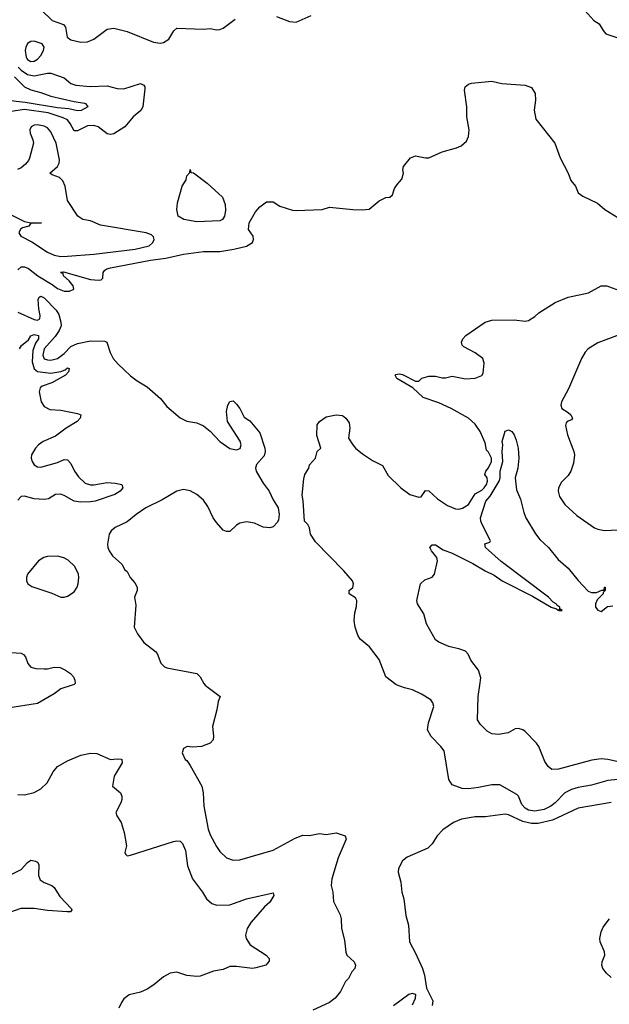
# Model space of a CAD drawing. Header units: inches. Extents: x 1603819 to 1745079, y 385938 to 533966.
# Tile 288 of 561: x 1710862 to 1714418, y 438073 to 444016. Entities that reach past the tile are written whole.
import ezdxf

# ---------------------------------------------------------------- set-up
doc = ezdxf.new("R2010")
doc.units = ezdxf.units.IN
doc.header["$MEASUREMENT"] = 0
doc.layers.add('B7413', color=7, linetype='Continuous')
doc.layers.add('B7414', color=7, linetype='Continuous')

msp = doc.modelspace()

# ---------------------------------------------------------------- linework, layer by layer
at = {"layer": 'B7413', "color": 5}
for points, elevation in [([(1711179.2, 440000), (1711110, 439976.3), (1711070, 439947.6), (1710970, 439888.4), (1710790, 439860.6)], 420), ([(1711981.6, 440000), (1711990, 439990.5), (1712071, 439930), (1712058.8, 439901.2), (1712050.3, 439849.7), (1712024, 439750), (1712031.7, 439691.7), (1712029, 439670), (1712010.1, 439649.9), (1711959.1, 439630), (1711904.4, 439624.4), (1711871.1, 439628.9), (1711850, 439618), (1711842, 439590), (1711860.7, 439550), (1711870, 439544.4), (1711890, 439513.8), (1711959.8, 439390), (1711968.6, 439350), (1711972, 439270), (1711999, 439130), (1712010, 439096.3), (1712050, 439024.9), (1712070, 438996.3), (1712110, 438958), (1712150, 438944.2), (1712190, 438945.7), (1712390, 439003.2), (1712524.1, 439075.9), (1712570, 439093.4), (1712610, 439092), (1712670, 439104.3), (1712710, 439098.5), (1712770, 439107.4), (1712824.7, 439090), (1712830.4, 439070), (1712782, 438958), (1712744.9, 438830), (1712740.3, 438790), (1712750.3, 438750), (1712754.2, 438694.2), (1712794, 438614), (1712800.5, 438590), (1712803, 438530), (1712821.1, 438461.1), (1712828.5, 438388.5), (1712835.5, 438370), (1712878.4, 438330), (1712888.4, 438310), (1712884.4, 438290), (1712866, 438270), (1712845.5, 438230), (1712828, 438210), (1712796.4, 438150), (1712764.4, 438110), (1712730, 438083.5), (1712630, 438038)], 440), ([(1714550, 439438.1), (1714410, 439423.1), (1714310, 439395.6), (1714230, 439381.6), (1714190, 439369.3), (1714150.9, 439349.1), (1714092.3, 439290), (1714065.8, 439270), (1714024.9, 439250), (1713970, 439238.5), (1713930, 439245.9), (1713910, 439257.5), (1713890, 439278.5), (1713870, 439329.6), (1713860.3, 439340.3), (1713757.2, 439397.2), (1713710, 439398.2), (1713630, 439380.9), (1713570, 439373.3), (1713530, 439375.4), (1713470, 439398), (1713449.7, 439430), (1713422.4, 439602.4), (1713403, 439630), (1713342.9, 439690), (1713321.6, 439730), (1713328, 439772), (1713359.3, 439870), (1713353.2, 439893.2), (1713342, 439910), (1713284.9, 439944.9), (1713231.2, 439971.2), (1713182.7, 439982.7), (1713139.3, 440000)], 440), ([(1714492.8, 439532.8), (1714410, 439551.7), (1714370, 439554.7), (1714313.8, 439546.2), (1714112.8, 439492.8), (1714071.3, 439491.3), (1714050, 439507.6), (1714030, 439538), (1713992.6, 439630), (1713978.7, 439650), (1713910, 439720.7), (1713896, 439730), (1713870, 439738.7), (1713850, 439735.1), (1713807.8, 439712.2), (1713750, 439701.7), (1713710, 439706.6), (1713681.6, 439721.6), (1713642, 439762), (1713623, 439790), (1713627.2, 439930), (1713637.3, 440000)], 420), ([(1710850, 439339.4), (1710890, 439337.3), (1710950, 439352.2), (1710990, 439374), (1711027.3, 439410), (1711063.1, 439476.9), (1711090, 439508.2), (1711150, 439542.9), (1711230, 439576.1), (1711288.8, 439588.8), (1711327.2, 439587.2), (1711410, 439550.5), (1711450, 439555.5), (1711473.2, 439553.2), (1711478, 439550), (1711479.1, 439530), (1711432.7, 439450), (1711421.6, 439390), (1711469.1, 439350), (1711477.7, 439330), (1711478.3, 439310), (1711472.1, 439290), (1711441.5, 439230), (1711448.7, 439210), (1711474, 439170), (1711491.3, 439110), (1711505.2, 439030), (1711496.2, 438990), (1711499.9, 438979.9), (1711509.5, 438969.5), (1711530, 438972.9), (1711790, 439056.3), (1711810, 439060.7), (1711830, 439058), (1711843.4, 439043.4), (1711862.2, 439002.2), (1711873.5, 438910), (1711903.9, 438830), (1711964.6, 438750), (1711989.2, 438709.2), (1712021.8, 438681.8), (1712051.8, 438671.8), (1712130, 438674.6), (1712230, 438710.4), (1712390, 438746), (1712395.3, 438730), (1712370.3, 438690), (1712337.8, 438662.2), (1712257.8, 438570), (1712235, 438530), (1712224, 438490), (1712227.6, 438470), (1712253, 438433), (1712348, 438370), (1712367.3, 438350), (1712367.1, 438332.9), (1712346, 438310), (1712286.8, 438293.2), (1712266, 438290), (1712170, 438301.5), (1712130, 438301.3), (1712090, 438282.4), (1712030, 438273), (1711950, 438243.1), (1711930, 438240.3), (1711870, 438247.3), (1711810, 438266.4), (1711770, 438261), (1711730, 438238.5), (1711670.1, 438189.9), (1711630, 438164.5), (1711590, 438147), (1711522, 438130), (1711490, 438106.3), (1711475.1, 438084.9), (1711460.2, 438050)], 420), ([(1714430, 439291.7), (1714230, 439256.1), (1714075.1, 439184.9), (1713990, 439164), (1713950, 439165.2), (1713897.2, 439177.2), (1713810, 439216.3), (1713790, 439220.9), (1713670, 439205.5), (1713610, 439205.7), (1713526.8, 439190), (1713478, 439170), (1713413.3, 439126.7), (1713379.1, 439090), (1713350, 439042), (1713324, 439016), (1713198.4, 438961.6), (1713170, 438939.3), (1713146.1, 438893.9), (1713145.3, 438870), (1713161.3, 438810), (1713166, 438750), (1713178, 438710), (1713192, 438610), (1713206.7, 438550), (1713213.7, 438450), (1713250, 438382.4), (1713290.8, 438290), (1713302.7, 438250), (1713315.9, 438170), (1713353.4, 438093.4), (1713350, 438066.3)], 460), ([(1710770, 438837.3), (1710870, 438887.4), (1710910, 438929.1), (1710930, 438943.1), (1710957.4, 438937.4), (1710970.2, 438930.2), (1710977.4, 438917.4), (1710975.1, 438850), (1710985.2, 438825.2), (1711008.9, 438808.9), (1711055.3, 438790), (1711070, 438777.4), (1711104.7, 438724.7), (1711174.9, 438650), (1711176.1, 438643.9), (1711168, 438632), (1711147.6, 438632.4), (1711030, 438639.6), (1710950, 438652.4), (1710868.4, 438651.6), (1710705.3, 438594.7)], 380), ([(1714430, 438234.7), (1714401.4, 438261.4), (1714379.7, 438290), (1714373.7, 438310), (1714374.5, 438330), (1714390.7, 438370), (1714389.8, 438390), (1714362.6, 438450), (1714361.1, 438470), (1714368.7, 438510), (1714381.4, 438538.6), (1714419.2, 438590)], 460), ([(1713230.9, 438070), (1713249.6, 438110), (1713251.8, 438131.8), (1713230, 438138.4), (1713210, 438131.5), (1713115.9, 438064.1)], 460)]:
    msp.add_lwpolyline(points, dxfattribs=dict(at, elevation=elevation))
at = {"layer": 'B7414', "color": 5}
for points, elevation in [([(1710993.6, 444073.6), (1711057.4, 444010), (1711125.7, 443985.7), (1711137.6, 443970), (1711147.7, 443910), (1711170, 443893.4), (1711230, 443880.3), (1711270, 443881.3), (1711310, 443898.4), (1711390, 443958.9), (1711430, 443963.6), (1711510, 443943.5), (1711670, 443880.3), (1711710, 443873.4), (1711730, 443877.3), (1711762, 443898), (1711791.5, 443948.5), (1711810, 443964.9), (1711970, 443959.3), (1712010, 443962), (1712050, 443954.9), (1712070, 443956.4), (1712090, 443964.4), (1712160.9, 444019.1)], 480), ([(1714270, 444071), (1714324.7, 444010), (1714358, 443990), (1714381, 443950), (1714398, 443930), (1714518, 443890)], 480), ([(1712410, 444034.6), (1712490, 444004.9), (1712530, 444000.7), (1712619.5, 444040.5)], 480), ([(1710852.2, 443730), (1710871.6, 443710), (1710910, 443685.4), (1710950, 443677.2), (1711030, 443693.2), (1711050, 443693.2), (1711130, 443664), (1711170.1, 443630.1), (1711199.6, 443619.6), (1711286.6, 443613.4), (1711390, 443615.5), (1711450, 443601.3), (1711490, 443598.3), (1711591.3, 443630), (1711610, 443620.7), (1711617.1, 443610), (1711617.6, 443597.6), (1711605, 443490), (1711592.9, 443467.1), (1711546.9, 443430), (1711496.9, 443370), (1711430, 443327.5), (1711410, 443322.2), (1711390, 443327.6), (1711334.3, 443370), (1711310, 443376.5), (1711270, 443374.9), (1711210, 443345.8), (1711190, 443345.4), (1711167.1, 443390), (1711150, 443411.1), (1711124, 443424), (1711033.2, 443453.2), (1710890, 443474), (1710810, 443461.5)], 460), ([(1710831.6, 443671.6), (1710890.2, 443610), (1710930, 443592.1), (1710990, 443576.9), (1711050, 443553.7), (1711190, 443521.5), (1711252.3, 443512.3), (1711259.3, 443510), (1711272, 443490), (1711232.4, 443467.6), (1711210, 443464.6), (1711157.6, 443477.6), (1711090, 443482.8), (1710895, 443515), (1710770, 443530.4)], 440), ([(1710850, 442506.8), (1710870, 442523.5), (1710890, 442524.2), (1710914.2, 442514.2), (1710971, 442470), (1711058, 442418), (1711090, 442392.4), (1711130, 442377.3), (1711163.1, 442376.9), (1711189.5, 442390), (1711185.1, 442410), (1711160.5, 442440.5), (1711127.1, 442470), (1711124.5, 442484.5), (1711114, 442486), (1711107.2, 442492.8), (1711127, 442493), (1711290, 442446.9), (1711337.2, 442442.8), (1711354, 442446), (1711363.6, 442456.4), (1711366.2, 442490), (1711376.4, 442503.6), (1711387.6, 442512.4), (1711410, 442518.6), (1711650, 442563.8), (1711744.4, 442575.6), (1711850, 442600.1), (1711970, 442615.7), (1712070, 442615.7), (1712153.2, 442630), (1712230.8, 442649.2), (1712265.2, 442670), (1712273.2, 442690), (1712269.2, 442710), (1712242.7, 442750), (1712246, 442790), (1712283.9, 442856.1), (1712310, 442886), (1712350, 442916), (1712390, 442916), (1712432, 442890), (1712507, 442867), (1712530, 442864.4), (1712686, 442870), (1712730, 442884), (1712870.5, 442870.5), (1712930, 442867.9), (1712970, 442872.7), (1713030, 442922.4), (1713070, 442942), (1713095.5, 442944.5), (1713110, 442958), (1713123.6, 442996.4), (1713138.4, 443021.6), (1713166.8, 443053.2), (1713177.2, 443090), (1713173.2, 443110), (1713177.2, 443130), (1713218.9, 443181.1), (1713250, 443194.4), (1713310, 443181.3), (1713330, 443182), (1713410, 443218.9), (1713497.5, 443242.5), (1713524.7, 443255.3), (1713557.4, 443282.6), (1713569.6, 443310.4), (1713573.6, 443350), (1713558.4, 443430), (1713558.7, 443490), (1713545.1, 443590), (1713549.7, 443610.3), (1713570, 443626), (1713587.4, 443632.6), (1713710, 443643.7), (1713770, 443630.4), (1713910, 443620.5), (1713950, 443607.3), (1713972, 443570), (1713973.7, 443530), (1713965.5, 443470), (1713976.1, 443416.1), (1714090.6, 443270), (1714121.7, 443181.7), (1714170.7, 443090), (1714185.5, 443045.5), (1714214.8, 443010), (1714230.7, 442970.7), (1714258, 442950), (1714348.1, 442908.1), (1714391, 442870), (1714470, 442822.8)], 460), ([(1710710, 442888), (1710890, 442798.4), (1710929.5, 442790.5), (1710994, 442790), (1710944.7, 442784.7), (1710930, 442788), (1710918, 442770), (1710879.6, 442760.4), (1710867.8, 442752.2), (1710857.3, 442730), (1710867.9, 442710), (1710934.6, 442674.6), (1711030, 442612.3), (1711070, 442594.2), (1711110, 442585.9), (1711150, 442588.8), (1711310, 442600.3), (1711558, 442630), (1711642.7, 442650), (1711666, 442670), (1711672.3, 442690), (1711670, 442706), (1711657, 442717), (1711624, 442730), (1711350, 442775.3), (1711290, 442801), (1711242, 442810), (1711213.2, 442830), (1711150, 442924), (1711136, 443010), (1711123, 443043), (1711102.7, 443062.7), (1711058.6, 443078.6), (1711044, 443090), (1711089.7, 443130.3), (1711099.6, 443150), (1711101.1, 443170), (1711081.2, 443270), (1711050, 443338), (1711030, 443362.9), (1711010, 443372.1), (1710970, 443380.5), (1710950, 443379.6), (1710930.4, 443369.6), (1710923.8, 443350), (1710924.9, 443330), (1710942, 443290), (1710945.3, 443270), (1710920.5, 443179.5), (1710915.1, 443164.9), (1710897.2, 443142.8), (1710870, 443120.7), (1710847.8, 443112.2)], 480), ([(1713139.3, 440000), (1713130, 440003.7), (1713069.7, 440049.7), (1713030, 440154), (1712972.3, 440230), (1712916.3, 440276.3), (1712902, 440302), (1712885.6, 440350), (1712878.4, 440390), (1712883.9, 440436.1), (1712894, 440474), (1712896.2, 440510), (1712886.8, 440526.8), (1712849.4, 440550.6), (1712849.3, 440570), (1712871.5, 440588.5), (1712875.1, 440610), (1712869.7, 440630), (1712817.6, 440690), (1712645.3, 440865.3), (1712617, 440910), (1712609.3, 440949.3), (1712599, 440970), (1712579, 440990), (1712572.1, 441112.1), (1712565.6, 441145.6), (1712574.8, 441245.2), (1712581.2, 441270), (1712605.2, 441310), (1712609.2, 441330), (1712645.2, 441370), (1712655.3, 441410), (1712678, 441430), (1712654.6, 441505.4), (1712655.3, 441570), (1712670, 441591.3), (1712710, 441618.8), (1712770, 441630.8), (1712810, 441626), (1712830, 441611.3), (1712850, 441582), (1712853.4, 441550), (1712846, 441490), (1712870.8, 441450), (1712887.3, 441430), (1712930, 441394.9), (1712990, 441355.5), (1713050, 441324.7), (1713084, 441264), (1713160.3, 441190), (1713215.8, 441150), (1713270, 441133.1), (1713283.9, 441136.1), (1713310, 441173.4), (1713330, 441171.6), (1713383, 441123), (1713443.1, 441083.1), (1713490, 441064.1), (1713510, 441062.1), (1713533, 441067), (1713570, 441090.6), (1713610, 441153.1), (1713650, 441176.3), (1713664.1, 441190), (1713678.1, 441210), (1713684.6, 441230), (1713682.3, 441250), (1713667.3, 441270), (1713673.8, 441290), (1713690, 441311.2), (1713708.1, 441350), (1713707.9, 441370), (1713690, 441405.1), (1713678.2, 441418.2), (1713670, 441462.7), (1713640.2, 441530), (1713610, 441574.8), (1713570, 441611.2), (1713464.7, 441670), (1713390, 441703.4), (1713294.6, 441734.6), (1713233.6, 441793.6), (1713137.2, 441850), (1713126, 441870), (1713130, 441874.8), (1713150, 441879.3), (1713170, 441874), (1713250, 441834), (1713270, 441834.8), (1713288.2, 441851.8), (1713330, 441864.9), (1713370, 441863.7), (1713410, 441853.7), (1713430, 441853.7), (1713470, 441863.7), (1713550, 441848.4), (1713610, 441853), (1713650, 441867.7), (1713658.3, 441881.7), (1713662.7, 441942.7), (1713655.6, 441970), (1713610, 442004.2), (1713541.3, 442041.3), (1713530.9, 442050.9), (1713527, 442070), (1713535, 442090), (1713552.8, 442110), (1713670, 442189.3), (1713710, 442202.4), (1713843.8, 442203.8), (1713910, 442195.8), (1713930, 442199.5), (1713970, 442224.9), (1713993.1, 442246.9), (1714091.2, 442308.8), (1714170, 442341.6), (1714292.6, 442367.4), (1714370, 442410.2), (1714402.8, 442410), (1714490, 442376.9)], 440), ([(1710850, 442250.1), (1710950, 442205.9), (1710970, 442201.3), (1710982.9, 442210), (1710985.6, 442230), (1710976.6, 442270), (1710973.3, 442326.7), (1710979.1, 442340.9), (1710990, 442347.9), (1711010, 442337.3), (1711082.8, 442262.8), (1711097.1, 442237.1), (1711110.6, 442189.4), (1711111.2, 442168.8), (1711100.4, 442139.6), (1711075.8, 442104.2), (1711009.6, 442030), (1711002.1, 441990), (1711010, 441969.3), (1711030, 441962), (1711050, 441961.2), (1711090, 441970.2), (1711130, 442000.1), (1711170, 442043), (1711210, 442061), (1711290, 442077.1), (1711376.2, 442076.2), (1711388.5, 442068.5), (1711407.5, 442007.5), (1711425.5, 441970), (1711455.8, 441935.8), (1711530, 441866.7), (1711570, 441835.8), (1711630, 441799.3), (1711710.4, 441730), (1711750, 441682), (1711830, 441613.4), (1711870, 441592.4), (1711930, 441582), (1711970, 441564.6), (1712010, 441531.7), (1712069.4, 441469.4), (1712130, 441427.4), (1712170, 441419), (1712191.5, 441428.5), (1712198.2, 441450), (1712191.9, 441471.9), (1712115.8, 441590), (1712109.6, 441650), (1712117.6, 441690), (1712130, 441710.6), (1712150, 441714.4), (1712170, 441694.9), (1712190.1, 441670.1), (1712216.3, 441616.3), (1712250, 441594.8), (1712310, 441522.8), (1712340.9, 441430), (1712343.1, 441410), (1712337.1, 441382.9), (1712290, 441331.8), (1712284.7, 441310), (1712289.1, 441290), (1712310, 441253), (1712330, 441218), (1712366.4, 441170), (1712390, 441118), (1712421, 441070), (1712426.8, 441030), (1712423.5, 440996.5), (1712417.3, 440982.7), (1712390, 440955.3), (1712370, 440949), (1712330, 440952.7), (1712277.4, 440977.4), (1712230, 440984.2), (1712190, 440977), (1712170, 440966), (1712130, 440926), (1712110, 440926), (1712090, 440935.1), (1712050, 440982), (1712029.7, 441010), (1711997.4, 441077.4), (1711970, 441115.6), (1711930, 441149.5), (1711890, 441172.3), (1711850, 441180.9), (1711810, 441169.4), (1711721.6, 441118.4), (1711623, 441070), (1711563.8, 441030), (1711510, 440984.5), (1711437.3, 440950), (1711414, 440930), (1711402, 440910), (1711390.6, 440850.6), (1711393.4, 440830), (1711400.7, 440810), (1711420.9, 440780.9), (1711478, 440730), (1711496, 440696), (1711510, 440684.7), (1711527.7, 440650), (1711556.4, 440616.4), (1711570.5, 440590.5), (1711570.7, 440570), (1711554.8, 440530), (1711562.8, 440482.8), (1711553.4, 440350), (1711573.4, 440310), (1711610, 440257.3), (1711681.7, 440201.7), (1711690.5, 440190), (1711712.7, 440132.7), (1711736, 440110), (1711750, 440103.8), (1711930, 440070.5), (1711950.4, 440050), (1711972.7, 440010), (1711981.6, 440000)], 440), ([(1710860.7, 442030), (1710872.4, 442050), (1710915.8, 442084.2), (1710930, 442107.8), (1710950, 442116.1), (1710975.3, 442110), (1710976.1, 442090), (1710957.2, 442062.8), (1710941.3, 442018.7), (1710937.1, 441950), (1710950, 441907.9), (1710970, 441893.2), (1711050, 441881.6), (1711110, 441892.3), (1711136.7, 441903.3), (1711150, 441914.6), (1711159.5, 441910), (1711156.8, 441890), (1711139, 441870), (1711056.5, 441823.5), (1710996.8, 441803.2), (1710985.4, 441794.6), (1710980.1, 441770), (1710990.8, 441710), (1711010, 441681.6), (1711044, 441664), (1711110, 441658.5), (1711210, 441639.2), (1711230.3, 441630), (1711226.7, 441610), (1711209.1, 441590), (1711141.3, 441550), (1711077.2, 441502.8), (1711004.5, 441470), (1710975.5, 441450), (1710956.5, 441430), (1710933.2, 441390), (1710931, 441370), (1710936.8, 441350), (1710950, 441329.4), (1710970, 441316.8), (1710990, 441315.3), (1711090, 441343.5), (1711130, 441360.9), (1711150, 441358.9), (1711170, 441336.4), (1711192.7, 441290), (1711216.2, 441256.2), (1711257.6, 441217.6), (1711288.4, 441208.4), (1711310, 441208.2), (1711390, 441221.5), (1711438.6, 441218.6), (1711478, 441210), (1711484.9, 441190), (1711468, 441170), (1711435.5, 441150), (1711318, 441110), (1711290, 441105.7), (1711230, 441103), (1711190, 441109.2), (1711130, 441144.1), (1711108.3, 441151.7), (1711078.8, 441150), (1711035.1, 441124.9), (1711010, 441119.8), (1710950, 441123.9), (1710890, 441139.9), (1710870, 441137), (1710850, 441116.4)], 420), ([(1714510, 442125), (1714350, 442065.3), (1714291.1, 442030), (1714272.7, 442010), (1714251.4, 441970), (1714172.8, 441787.2), (1714129.3, 441710), (1714125.5, 441690), (1714132, 441670), (1714170, 441645.3), (1714186.3, 441630), (1714196.1, 441610), (1714190, 441601.3), (1714164, 441590), (1714157.3, 441582.7), (1714153.4, 441566.6), (1714165.3, 441510), (1714204.9, 441410), (1714207.8, 441390), (1714201.6, 441338.4), (1714185.7, 441290), (1714170, 441265.6), (1714130, 441225.1), (1714111.8, 441190), (1714110.3, 441170), (1714118.4, 441138.4), (1714149.3, 441089.3), (1714222.7, 441022.7), (1714329.4, 440949.4), (1714350, 440940.7), (1714390, 440933.5), (1714470, 440937.8)], 440), ([(1713637.3, 440000), (1713643.6, 440043.6), (1713630, 440089.6), (1713582.6, 440150), (1713566.4, 440186.4), (1713550, 440204.2), (1713517.6, 440217.6), (1713450, 440233.3), (1713390, 440258.4), (1713370, 440272.7), (1713315.6, 440370), (1713299.5, 440430), (1713262, 440490), (1713257, 440510), (1713279, 440610), (1713305.1, 440634.9), (1713349.3, 440650.7), (1713364, 440670), (1713382.7, 440750), (1713377.2, 440770), (1713346, 440810), (1713336, 440830), (1713350, 440846.8), (1713370, 440846.4), (1713416.8, 440816.8), (1713470, 440796.8), (1713594.4, 440734.4), (1713669.2, 440689.2), (1713723.1, 440663.1), (1713771.7, 440630), (1713956, 440536), (1714067.3, 440470), (1714099.5, 440459.5), (1714110, 440451.3), (1714118, 440458), (1714114, 440450), (1714134, 440450), (1714120.2, 440460.2), (1714119.3, 440470), (1714101.4, 440481.4), (1714097.6, 440490), (1714080.5, 440500.5), (1714051, 440530), (1713765.3, 440745.3), (1713672.3, 440830), (1713668.5, 440851.5), (1713698, 440862), (1713701.2, 440870), (1713650, 440972.7), (1713643.1, 440990), (1713642.2, 441010), (1713673.8, 441110), (1713699.1, 441140.9), (1713754.1, 441230), (1713759.6, 441250), (1713760.2, 441290), (1713776.1, 441350), (1713771.5, 441410), (1713777, 441450), (1713772.7, 441470), (1713790, 441532), (1713810, 441541), (1713830, 441531), (1713844, 441510), (1713857.3, 441477.3), (1713868.4, 441430), (1713872, 441370), (1713867.4, 441310), (1713850.3, 441250), (1713858, 441178), (1713882.6, 441122.6), (1713902.4, 441042.4), (1713915.3, 441010), (1713973, 440913), (1713998.4, 440878.4), (1714050.7, 440830), (1714110, 440757.3), (1714170, 440705.5), (1714230, 440630.5), (1714290, 440566), (1714310, 440558.8), (1714342, 440558), (1714372.7, 440572.7), (1714387.3, 440572.7), (1714388.7, 440590), (1714394, 440590), (1714394, 440570), (1714382, 440558), (1714382, 440550), (1714346, 440514), (1714336, 440490), (1714336, 440470), (1714350, 440451.3), (1714370, 440444.7), (1714406.8, 440473.2), (1714438.8, 440478.8)], 420), ([(1710810, 440197.3), (1710870, 440191.8), (1710885.3, 440185.3), (1710897.1, 440170), (1710910.4, 440130), (1710930, 440107.4), (1710960.2, 440100.2), (1711010, 440098), (1711030, 440098), (1711070, 440107.9), (1711105.1, 440105.1), (1711139.1, 440090), (1711168, 440070), (1711185.5, 440050), (1711194.9, 440030), (1711196.3, 440010), (1711190, 440003.7), (1711179.2, 440000)], 420)]:
    msp.add_lwpolyline(points, dxfattribs=dict(at, elevation=elevation))
for points, elevation in [([(1710950, 443885.4), (1710930, 443883.4), (1710908.2, 443871.8), (1710898, 443850), (1710895.7, 443830), (1710901.6, 443790), (1710910, 443774.8), (1710930, 443763.1), (1710950, 443765.1), (1710970, 443777), (1710990, 443799.3), (1711006.2, 443830), (1711009.8, 443850), (1710998, 443870)], 480), ([(1711930, 442796.6), (1711852.3, 442810), (1711818.4, 442830), (1711809.6, 442869.6), (1711814.5, 442910), (1711842.7, 443010), (1711865.2, 443050), (1711870, 443074), (1711887.3, 443092.7), (1711890, 443112), (1711894, 443094), (1711910, 443092), (1711992, 443030), (1712085.4, 442945.4), (1712101, 442901), (1712103.5, 442863.5), (1712098, 442830), (1712085.5, 442810), (1712070, 442802.2)], 460), ([(1711090, 440777.4), (1711030, 440776.9), (1711006.8, 440770), (1710974.8, 440750), (1710910, 440668.7), (1710903, 440650), (1710902, 440630), (1710910.8, 440610), (1710935.6, 440595.6), (1711055.3, 440555.3), (1711110, 440530.7), (1711130, 440530.7), (1711150, 440537.3), (1711190, 440562.8), (1711209.4, 440590), (1711215.1, 440610), (1711219.6, 440650), (1711216.2, 440670), (1711195.3, 440715.3), (1711154.5, 440754.5), (1711128.1, 440768.1)], 440)]:
    msp.add_lwpolyline(points, close=True, dxfattribs=dict(at, elevation=elevation))

doc.saveas('drawing.dxf')
